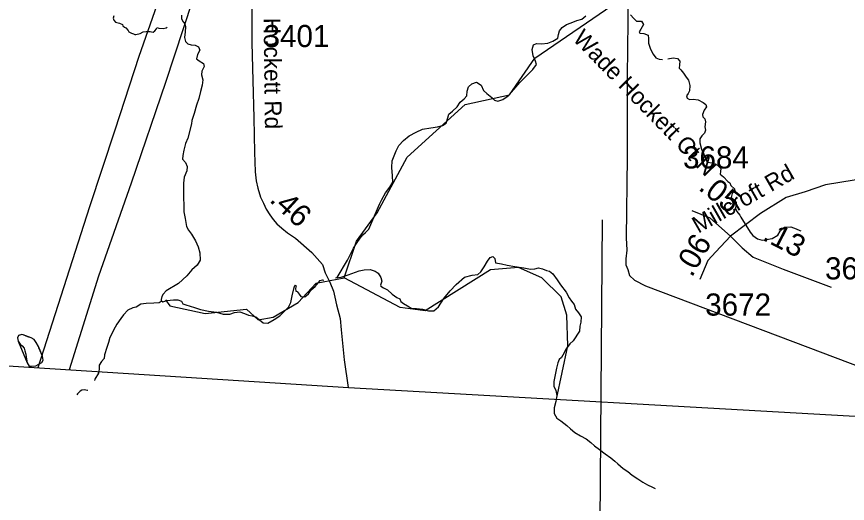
# Model space of a CAD drawing. Extents: x 1662474 to 1856135, y 779280 to 917889.
# Drawn here: x 1774598 to 1779291, y 785771 to 788520 of the extents above; entities that cross this region are included whole.
import ezdxf

# ---------------------------------------------------------------- set-up
doc = ezdxf.new("R2010")
doc.units = 0
for name, color, linetype in [('Exist Boundary Political CountyLine', 7, 'Continuous'), ('Exist Hydrographic Creek Single Shore', 7, 'Continuous'), ('Exist Hydrographic Misc Water Feature', 7, 'Continuous'), ('Exist Road Secondary Mileage Hundredths English Label', 7, 'Continuous'), ('Exist Road Secondary Mileage Tenths English Label', 7, 'Continuous'), ('Exist Road Secondary Type 51 Attributed', 7, 'Continuous'), ('Exist Road Secondary Type 51 Label', 7, 'Continuous'), ('Exist Road Secondary Type 51 Number Label', 7, 'Continuous'), ('Exist Utilities Electrical Transmission Line', 7, 'Continuous'), ('Map Preparation Longitude Latitude Lines', 7, 'Continuous')]:
    doc.layers.add(name, color=color, linetype=linetype)

msp = doc.modelspace()

# ---------------------------------------------------------------- linework, layer by layer
at = {"layer": 'Exist Boundary Political CountyLine'}
msp.add_lwpolyline([(1690037.5, 791664.5), (1701364.2, 790957.5), (1714716, 790252.3), (1740499.2, 788706.5), (1750629.1, 788065.3), (1759370.2, 787540.1), (1762189.4, 787333), (1768414.3, 786933.6), (1776472.8, 786425.7), (1794607.1, 785397.2), (1814974.6, 784258.7), (1839558.3, 782880.6)], dxfattribs=at)
at = {"layer": 'Exist Hydrographic Creek Single Shore'}
msp.add_line((1778688.5, 787387.6), (1778741.2, 787302.1), dxfattribs=at)
for points in [[(1775146.6, 788524.9), (1775144, 788510.7), (1775146.6, 788500.2), (1775157.1, 788487.9), (1775178.4, 788482.1), (1775196.1, 788475.8), (1775197.2, 788467.4), (1775206.4, 788459.5), (1775214.9, 788455.8), (1775227.9, 788441.4), (1775232.1, 788434.1), (1775247.1, 788426.7), (1775257.6, 788422.5), (1775266.5, 788419.4), (1775271, 788418.3), (1775295.6, 788424.1), (1775312.8, 788433.2), (1775330.5, 788436.4), (1775352.4, 788436.4), (1775359.8, 788434.3), (1775368.6, 788432.8), (1775378.6, 788439.1), (1775388, 788450.9), (1775392.5, 788457.7), (1775401.4, 788455.1), (1775425, 788452.4), (1775443.1, 788456.6), (1775447.9, 788459.8)], [(1775530, 788528.2), (1775529.8, 788507.2), (1775538.4, 788489.9), (1775548.6, 788478.4), (1775552.6, 788462.1), (1775549.8, 788433.2), (1775546.6, 788401.5), (1775549.2, 788386.8), (1775552.1, 788378.7), (1775565.2, 788366.6), (1775583.9, 788361.1), (1775606.1, 788359), (1775625.2, 788349), (1775631.9, 788330.4), (1775620, 788305.2), (1775614.5, 788282.1), (1775629.5, 788270.2), (1775653.1, 788256.1), (1775658.1, 788238), (1775644.5, 788212.8), (1775642.4, 788191.6), (1775649.8, 788162.9), (1775645.8, 788133), (1775637.4, 788096.8), (1775626.4, 788056.9), (1775613.8, 788020.7), (1775601.1, 787973.4), (1775588.5, 787933.6), (1775585.4, 787913.9), (1775564.1, 787834.3), (1775551.9, 787803.9), (1775542.1, 787765.1), (1775536.4, 787735.6), (1775534.5, 787714.9), (1775552.1, 787695.8), (1775561.2, 787674.2), (1775559.1, 787648.2), (1775545, 787613.6), (1775541, 787580), (1775541, 787534.9), (1775543.1, 787417.6), (1775549.2, 787379.8), (1775557.9, 787334.1), (1775569.6, 787313.1), (1775586.2, 787292.1), (1775608.2, 787253.8), (1775623.5, 787218.9), (1775632.4, 787185.8), (1775634.2, 787145.1), (1775617.8, 787115.4), (1775588, 787088.9), (1775559.1, 787055.9), (1775511.6, 787012.6), (1775442.6, 786970.6), (1775424.8, 786951.7), (1775417.8, 786938.8), (1775414.8, 786922.2), (1775414.2, 786917)], [(1776408.5, 787045.9), (1776467.2, 787144.8), (1776482.2, 787175.3), (1776501.1, 787211.2), (1776518.2, 787238.2), (1776538.4, 787267.7), (1776552.9, 787287.1), (1776568.1, 787300.2), (1776588, 787320.2), (1776647.6, 787460.8), (1776661.8, 787487.6), (1776682.5, 787525.1), (1776705.4, 787556.6), (1776722.9, 787584.8), (1776721.6, 787621.2), (1776716.6, 787667.4), (1776719.2, 787705.7), (1776730, 787734.1), (1776742.4, 787761.1), (1776757.9, 787791.6), (1776783, 787819.6), (1776815.2, 787846.4), (1776855.2, 787866.6), (1776890.4, 787884.2), (1776937.6, 787892.3), (1776974.9, 787897.6), (1777003.2, 787904.7), (1777024.2, 787919.1), (1777033.4, 787947.7), (1777038.6, 787969.2), (1777059.6, 787986.8), (1777087.2, 788010.7), (1777103.8, 788036.2), (1777126.6, 788055.1), (1777140.5, 788073.2), (1777143.9, 788098.1), (1777151, 788123.6), (1777170.1, 788140.6), (1777196.4, 788149.6), (1777221.6, 788131.9), (1777235.2, 788102.8), (1777254.1, 788085.2), (1777282.8, 788062.4), (1777296.9, 788047.7), (1777316.6, 788043), (1777345, 788051.6), (1777374.9, 788072.4), (1777406.6, 788108.9), (1777441, 788148.5), (1777479.9, 788187.9), (1777513.2, 788220.4), (1777535, 788249.8), (1777528.6, 788267.6), (1777515.9, 788298.4), (1777510.9, 788333.8), (1777517.6, 788360.8), (1777535, 788368.7), (1777562.2, 788365.6), (1777598.8, 788370.6), (1777627.6, 788382.1), (1777655.1, 788397.6), (1777659.9, 788419.4), (1777663.9, 788440.1), (1777680.6, 788459), (1777703.5, 788475), (1777729.8, 788485.2), (1777763.4, 788497.3), (1777791.1, 788506.2), (1777812.6, 788524.1)], [(1778065.6, 788530.9), (1778085.1, 788509.4), (1778100.6, 788494.1), (1778110.2, 788495.2), (1778128.4, 788493.9), (1778138.9, 788475), (1778124.8, 788449.2), (1778114.8, 788433.2), (1778118.1, 788426.7), (1778140.8, 788425.4), (1778166.2, 788415.1), (1778168.2, 788396.8), (1778166.8, 788370.6), (1778178, 788335.9), (1778194.2, 788308.3), (1778209.2, 788286.3), (1778228.6, 788279.8), (1778246.5, 788277.6)], [(1778277.2, 788281.1), (1778306.9, 788287.3), (1778331.5, 788283.1), (1778344.1, 788269.2), (1778341.8, 788248.2), (1778341, 788229.3), (1778350.5, 788218.6), (1778364.4, 788199.9), (1778379.6, 788177.9), (1778393.8, 788161.1), (1778401.1, 788130.6), (1778399.5, 788100.2), (1778391.1, 788085.2), (1778383, 788072.1), (1778385.9, 788058.8), (1778399.5, 788051.6), (1778419.8, 788053.5), (1778447.5, 788049.3), (1778476.1, 788034.6), (1778491.9, 788024.4), (1778494.5, 788009.9), (1778481.6, 787992.1), (1778472.8, 787967.9), (1778475.4, 787954), (1778486.6, 787943), (1778489, 787926.2), (1778486.1, 787896.8), (1778489.5, 787878.7), (1778484.6, 787862.1), (1778468.9, 787846.7), (1778457.8, 787830.4), (1778456.8, 787807.3), (1778466.8, 787770.8), (1778479.9, 787743), (1778489.2, 787722), (1778499, 787698.1), (1778527.1, 787693.6), (1778557.2, 787680.5), (1778576.1, 787661.4), (1778574.6, 787644.6), (1778572.2, 787629.6), (1778591.1, 787614.9), (1778615.8, 787589.2), (1778626.5, 787581.1), (1778632.6, 787566.4), (1778652.8, 787547.7), (1778656, 787533.8), (1778641, 787521.2), (1778634.8, 787498.6), (1778649.6, 787486.3), (1778662.2, 787470.6), (1778658.4, 787436.4), (1778667, 787419.1), (1778683.5, 787398.1), (1778688.5, 787387.6)], [(1778741.2, 787302.1), (1778757.2, 787284.4), (1778783, 787264), (1778810.2, 787256.6), (1778834.4, 787260.3), (1778865.6, 787266.4), (1778897.4, 787285), (1778911.4, 787308.6), (1778936.5, 787330.4), (1778971.1, 787332.8), (1779001.9, 787321.5), (1779022.6, 787312.6), (1779028.4, 787310.7)], [(1776398.5, 787045.1), (1776431.6, 787047.4), (1776471.2, 787061.6), (1776533.4, 787083.9), (1776561, 787090.5), (1776594.9, 787090.8), (1776623.5, 787082.4), (1776641.2, 787070.6), (1776655.5, 787047.2), (1776660.5, 787025.1), (1776654.4, 787002.6), (1776655, 786996.8), (1776671, 786987.4), (1776692.8, 786976.1), (1776719.2, 786951.7), (1776745, 786933.3), (1776762.2, 786925.7), (1776768.4, 786911.8), (1776782.8, 786899.9), (1776806.4, 786886.3), (1776829.8, 786872.1), (1776856.5, 786870.8), (1776890.6, 786868.4), (1776925.2, 786858.5), (1776955.2, 786858.5), (1776981.5, 786880.2), (1777012.1, 786927.2), (1777046.2, 786970.8), (1777081.1, 787007.6), (1777128.8, 787048), (1777172.2, 787060.1), (1777204, 787063.2), (1777220.5, 787078.7), (1777239.8, 787107.6), (1777257.5, 787138.6), (1777273.2, 787159.6), (1777287.5, 787164.8), (1777298.8, 787153.5), (1777303.8, 787129.4), (1777337.1, 787124.1), (1777369.6, 787116.8), (1777412.9, 787108.4), (1777463.6, 787100.8), (1777500.6, 787094.4), (1777524.8, 787096), (1777545.2, 787101.5), (1777568.2, 787095), (1777591.9, 787086.6), (1777608.5, 787082.4), (1777626.4, 787066.4), (1777651.2, 787033.8), (1777671.2, 787004.7), (1777701.9, 786962.7), (1777718.5, 786931.2), (1777732.6, 786912.6), (1777747.6, 786893.7), (1777756, 786868.2), (1777772.5, 786846.7), (1777786.6, 786825.2), (1777785.6, 786795), (1777779.6, 786771.9), (1777777.5, 786743), (1777742, 786688.4), (1777722.9, 786671.9), (1777703, 786642.8), (1777684, 786608.4), (1777675.6, 786595.5), (1777663.4, 786584.2), (1777654.6, 786563.5), (1777648.4, 786534.6), (1777640.5, 786496.6), (1777633.6, 786458.5), (1777632.1, 786431.8), (1777643.4, 786408.6), (1777650.2, 786380.3), (1777643.4, 786345.6), (1777635.5, 786310.2), (1777634.5, 786277.4), (1777649.6, 786252.2), (1777672.2, 786235.9), (1777706.4, 786209.9), (1777727.1, 786190.8), (1777750.5, 786170.8), (1777783.8, 786153), (1777814.5, 786135.1), (1777841.8, 786113.6), (1777862.5, 786094.8), (1777891.1, 786074.2), (1777923.4, 786051.2), (1777954.1, 786027.2), (1777977.2, 786008.9), (1777994.9, 785993.1), (1778023.6, 785967.9), (1778049.9, 785949.9), (1778075.6, 785929.1), (1778107.1, 785909.7), (1778135.5, 785891.1), (1778162.2, 785875.1), (1778190.1, 785861.9), (1778205, 785855.4)], [(1775414.2, 786917), (1775423, 786909.9), (1775446.9, 786917.3), (1775484.4, 786920.4), (1775508.2, 786920.7), (1775529.5, 786912.3), (1775537.4, 786897.6), (1775554.1, 786891.8), (1775602, 786877.4), (1775636.6, 786866.4), (1775681.5, 786857.2), (1775726.1, 786850.4), (1775764.6, 786840.1), (1775802.8, 786839.6), (1775829, 786848.5), (1775859.1, 786853), (1775884.9, 786843.8), (1775906.9, 786833.8), (1775929.2, 786829.6), (1775948.4, 786824.6), (1775970.8, 786807.6), (1775990.6, 786791.3), (1776016.1, 786789.2), (1776053.4, 786808.9), (1776083.9, 786829.4), (1776108.2, 786852.4), (1776134.2, 786878.7), (1776147.1, 786905.2), (1776154.4, 786943.8), (1776164.9, 786989.2), (1776170.1, 787001.6), (1776171.5, 787003.6), (1776177, 787000.2), (1776173.6, 786983.4), (1776174.4, 786969), (1776183.2, 786968.2), (1776193.5, 786953.2), (1776204.2, 786938.6), (1776226.6, 786936.9), (1776246.5, 786953.5), (1776262, 786976.1), (1776284.1, 786996), (1776312.4, 787029.1), (1776325.5, 787032.5), (1776332.6, 787031.2)], [(1775414.2, 786917), (1775413.5, 786911.8), (1775403.5, 786902.6), (1775372.9, 786901.2), (1775330, 786899.4), (1775300.4, 786896.3), (1775273.6, 786878.2), (1775254.5, 786874.2), (1775226.6, 786862.4), (1775202.5, 786836.2), (1775186.8, 786815.4), (1775163.9, 786783.4), (1775146, 786749.1), (1775135.5, 786728.3), (1775124.8, 786707.6), (1775116.9, 786679.2), (1775107.8, 786650.9), (1775095.1, 786610.2), (1775092, 786589.2), (1775077, 786571.1), (1775064.4, 786550.4), (1775063.6, 786529.6), (1775060, 786506.2), (1775040.5, 786472.4), (1775037.9, 786463.8)], [(1774999.9, 786409.1), (1774999.1, 786409.1), (1774979.9, 786411.8), (1774966, 786409.7), (1774956.2, 786404.2), (1774941.1, 786389.5), (1774937.1, 786384.5)]]:
    msp.add_lwpolyline(points, dxfattribs=at)
at = {"layer": 'Exist Hydrographic Misc Water Feature'}
for points in [[(1776448.4, 787043.8), (1776517.3, 787252.5), (1776635.4, 787410.9), (1776804.4, 787725.8), (1777131.2, 788024.4), (1777382.4, 788078.4), (1777525.4, 788285.5), (1777995.3, 788607.4)], [(1777647.6, 786359.1), (1777712.4, 786660.3), (1777705.4, 786834.4), (1777673.4, 786936.8), (1777565.3, 787044), (1777432.3, 787102.5), (1777274.4, 787089.3), (1776905.3, 786857.3), (1776764.4, 786876.6), (1776448.4, 787043.8)], [(1775439.4, 786919.9), (1775463.4, 786886.6), (1775663.3, 786843.2), (1775897.2, 786868), (1775963.3, 786807.6), (1776046.3, 786822.2), (1776189.2, 786904.6), (1776290.3, 787014.2), (1776448.4, 787043.8)], [(1774708.1, 786679.5), (1774696.3, 786695.6), (1774680.5, 786705.7), (1774660.4, 786711.9), (1774634.5, 786722.1), (1774626.5, 786724.3), (1774616.5, 786720.3), (1774608.5, 786718.4), (1774602.3, 786706.4), (1774606.2, 786686.4), (1774618.1, 786670.3), (1774630, 786660.2), (1774639.9, 786648.1), (1774643.8, 786632), (1774649.7, 786614), (1774651.6, 786596), (1774657.3, 786563.9), (1774669, 786545.8), (1774681.1, 786545.7), (1774707.1, 786547.5), (1774739.3, 786567.2), (1774747.5, 786579.2), (1774743.6, 786601.2), (1774723.9, 786649.4), (1774722.1, 786657.4), (1774708.1, 786679.5)], [(1774708.1, 786679.5), (1774696.3, 786695.6), (1774680.5, 786705.7), (1774634.5, 786722.1), (1774626.5, 786724.3), (1774608.5, 786718.4), (1774602.3, 786706.4), (1774606.2, 786686.4), (1774657.3, 786563.9), (1774669, 786545.8), (1774681.1, 786545.7), (1774707.1, 786547.5), (1774739.3, 786567.2), (1774747.5, 786579.2), (1774743.6, 786601.2), (1774722.1, 786657.4), (1774708.1, 786679.5)]]:
    msp.add_lwpolyline(points, dxfattribs=at)
at = {"layer": 'Exist Road Secondary Type 51 Attributed'}
for points in [[(1775926.9, 788574.9), (1775926.6, 788372.8), (1775933, 788158.7), (1775937.3, 787948.6), (1775941.5, 787752.5), (1775943.7, 787700.6), (1775946.2, 787642.5), (1775952, 787592.2), (1775960.7, 787550.3), (1775976.4, 787501.1), (1775992.1, 787466.6), (1776008.2, 787432.5), (1776028.2, 787400.6), (1776046.4, 787374.6), (1776067.9, 787350.2), (1776095.9, 787324.4), (1776128.5, 787298.7), (1776172.6, 787268.6), (1776266.2, 787187.2), (1776326.7, 787119.3), (1776340, 787073.6), (1776368, 787020.4), (1776388.7, 786968.8), (1776396.2, 786935.4), (1776405.8, 786892.9), (1776425.3, 786815.5), (1776431.5, 786751), (1776448.5, 786581.5), (1776470.1, 786425.9)], [(1781861.4, 787250.6), (1781796.5, 787287.5), (1781710.9, 787327.3), (1781535.3, 787390.8), (1781215.1, 787505.9), (1781007.1, 787579.7), (1780806.4, 787641.6), (1780692.8, 787656.4), (1780589.5, 787660.8), (1780419.8, 787652), (1779876.8, 787618.8), (1779755.8, 787614.3), (1779516.8, 787606.2), (1779329.4, 787595.9), (1779167.1, 787569.3), (1779053.5, 787531), (1778944.6, 787498.4), (1778799.5, 787408), (1778631.5, 787279.4)], [(1778411.6, 787424.7), (1778514.9, 787382.7), (1778631.5, 787279.4)], [(1778631.5, 787279.4), (1778547.4, 787190.9), (1778503.1, 787142.2), (1778457.4, 787035.9)], [(1778631.5, 787279.4), (1778696.4, 787214.5), (1778758.4, 787161.3), (1778928.1, 787093.5), (1779199.6, 786991.7)]]:
    msp.add_lwpolyline(points, dxfattribs=at)
at = {"layer": 'Exist Utilities Electrical Transmission Line'}
for points in [[(1778129.7, 799211.7), (1778069.5, 794174.5), (1778059.2, 792317.3), (1778056.5, 791410.5), (1778057.8, 790023.4), (1778053.5, 788648.6), (1778047.9, 788184.3), (1778046.5, 787726.1), (1778040.8, 787269.7), (1778044.3, 787201.7), (1778040, 787151.5), (1778039.7, 787117.4), (1778051.6, 787091.6), (1778061.1, 787057.2), (1778089.1, 787031.1), (1778150.8, 786998.6), (1780139.3, 786247.6)], [(1776352, 797353.1), (1776328.6, 796882.9), (1776304, 796316.9), (1776273.5, 795724.5), (1776248.7, 795198.2), (1776223.9, 794640), (1776204.7, 794197.7), (1776183.5, 793703.5), (1776157.2, 793059.4), (1776132.7, 792501.3), (1776113.4, 792018.8), (1776095.8, 791606.6), (1776058.6, 791152.1), (1776015.5, 790678.1), (1775977.7, 790269.9), (1775765.2, 789684.4), (1775564.6, 789099.3), (1775427.3, 788694.5), (1775287.7, 788295.6), (1775152.1, 787878.9), (1775008.7, 787445.9), (1774717.3, 786536.3)], [(1776512, 797345.9), (1776470.5, 796549.9), (1776442, 795957.3), (1776413.6, 795367.1), (1776378, 794586.7), (1776348, 793920.7), (1776324.8, 793472.2), (1776301.7, 792968.2), (1776275.1, 792431.7), (1776244.8, 791767.7), (1776220.1, 791229.3), (1776198.8, 790747.2), (1776182.5, 790446.9), (1776174.9, 790396.8), (1776171.1, 790371), (1776167.3, 790344.8), (1776043.3, 789978.1), (1775892.4, 789517.1), (1775730.9, 789033.9), (1775589.6, 788605.5), (1775438.5, 788148.4), (1775245.8, 787579.3), (1775061.2, 787054), (1774894.9, 786525.1)]]:
    msp.add_lwpolyline(points, dxfattribs=at)
at = {"layer": 'Map Preparation Longitude Latitude Lines'}
msp.add_line((1777867.9, 782068.8), (1777907.9, 787372.5), dxfattribs=at)

# ---------------------------------------------------------------- texts
at = {"layer": 'Exist Road Secondary Mileage Hundredths English Label'}
msp.add_text('.46', height=125, rotation=317.3431, dxfattribs=at).set_placement((1776020.6, 787478.9))
at = {"layer": 'Exist Road Secondary Mileage Tenths English Label'}
for s, rotation, p in [('.05', 321.8175, (1778444.2, 787545.9)), ('.13', 332.6006, (1778805.3, 787261.5)), ('.06', 60.0561, (1778412.3, 787043.1))]:
    msp.add_text(s, height=125, rotation=rotation, dxfattribs=at).set_placement(p)
at = {"layer": 'Exist Road Secondary Type 51 Label'}
for s, rotation, p in [('Hockett Rd', 270.7089, (1775993.2, 788512.4)), ('Wade Hockett Ct N', 314.1951, (1777735.2, 788390.3)), ('Millcroft Rd', 29.7591, (1778448.7, 787293.2))]:
    msp.add_text(s, height=95, rotation=rotation, dxfattribs=at).set_placement(p)
at = {"layer": 'Exist Road Secondary Type 51 Number Label'}
for s, p in [('3401', (1775992.9, 788347.9)), ('3684', (1778362.6, 787662.3)), ('3684', (1779164.8, 787035.7)), ('3672', (1778487.9, 786831.2))]:
    msp.add_text(s, height=125, dxfattribs=at).set_placement(p)

doc.saveas('drawing.dxf')
